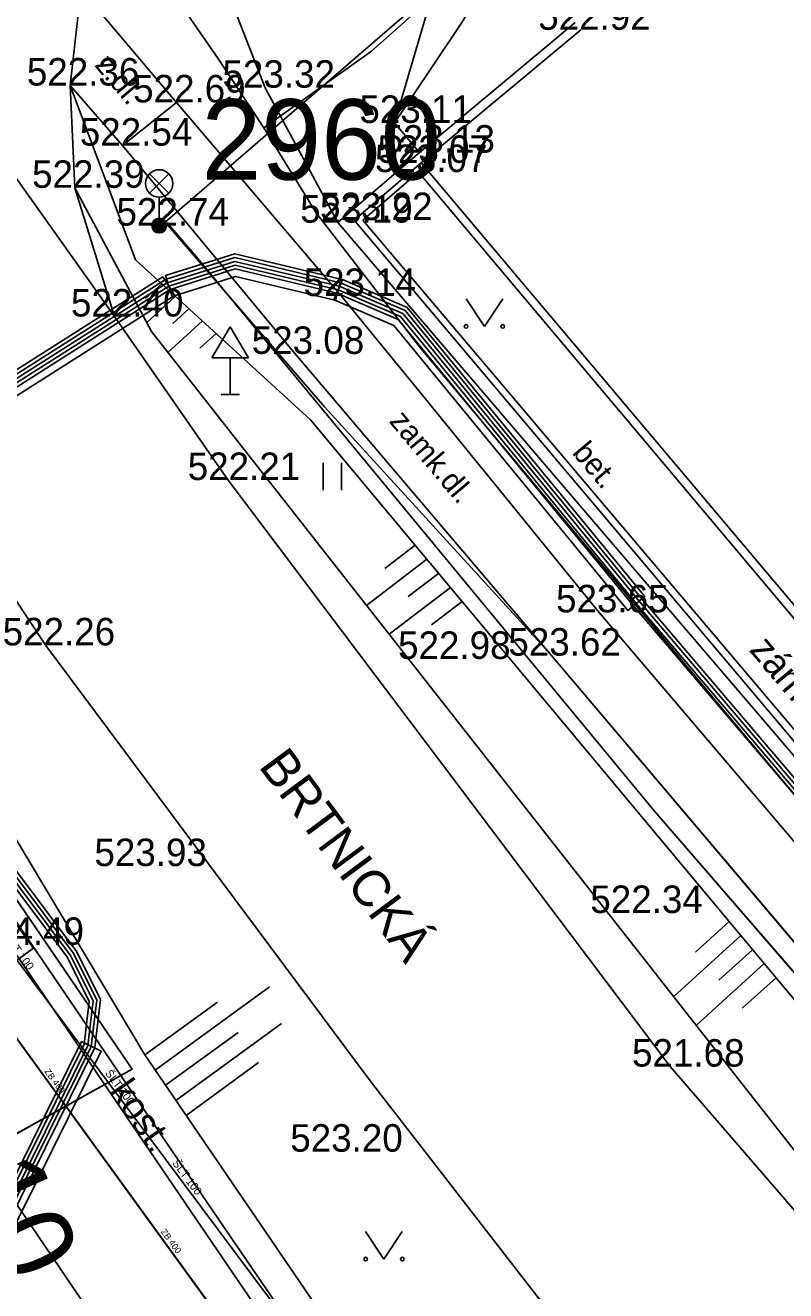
# Model space of a CAD drawing. Extents: x -668867 to -667827, y -1131943 to -1131019.
# Drawn here: x -668590.12 to -668569.39, y -1131352.91 to -1131318.4 of the extents above; entities that cross this region are included whole.
import ezdxf

# ---------------------------------------------------------------- set-up
doc = ezdxf.new("R2010")
doc.units = 0
for name, color, linetype in [('G_Bod_tecka', 7, 'Continuous'), ('G_Bod_vyska', 7, 'Continuous'), ('G_Breh_Teren', 7, 'Continuous'), ('G_Cesty_Schody', 7, 'Continuous'), ('G_Objekty_dopravni', 7, 'Continuous'), ('G_Objekty_technicke', 7, 'Continuous'), ('G_Plochy_zpevnene', 7, 'Continuous'), ('G_Ploty', 7, 'Continuous'), ('G_Popisy_Nazvy', 7, 'Continuous'), ('G_Popisy_povrchu', 7, 'Continuous'), ('G_Poznamky_odkaz', 7, 'Continuous'), ('G_Site-kanalizace', 7, 'Continuous'), ('G_Vyskove_srafy', 7, 'Continuous'), ('G_Z_CHRANICKA-TEPLOVOD_kotovane', 7, 'Continuous'), ('G_Z_ELsilove_podz_kotovane', 7, 'Continuous'), ('G_Z_KANAL_podz_kotovane', 7, 'Continuous'), ('G_Z_PLYNY_podz_geodeticky', 7, 'Continuous'), ('G_Z_SPOJE_podz_geodeticky', 7, 'Continuous'), ('G_Z_SPOJE_podz_kotovane', 7, 'Continuous'), ('G_Z_SPOJE_podz_zahozene', 7, 'Continuous'), ('G_Z_VODA_podz_kotovane', 7, 'Continuous'), ('G_Zelen-Znacky', 7, 'Continuous'), ('Vrstva 1', 7, 'Continuous'), ('Vrstva 10', 7, 'Continuous'), ('Vrstva 11', 7, 'Continuous'), ('Vrstva 17', 7, 'Continuous'), ('Vrstva 27', 7, 'Continuous'), ('Vrstva 3', 7, 'Continuous'), ('Vrstva 4', 7, 'Continuous')]:
    doc.layers.add(name, color=color, linetype=linetype)

msp = doc.modelspace()

# ---------------------------------------------------------------- linework, layer by layer
at = {"layer": 'G_Bod_tecka'}
for p, q in [((-668574.97, -1131318.52), (-668574.97, -1131318.52)), ((-668588.9, -1131320.04), (-668588.9, -1131320.04)), ((-668583.58, -1131320.1), (-668583.58, -1131320.1)), ((-668586, -1131320.5), (-668586, -1131320.5)), ((-668580.05, -1131321.06), (-668580.05, -1131321.06)), ((-668587.47, -1131321.68), (-668587.47, -1131321.68)), ((-668579.37, -1131321.87), (-668579.37, -1131321.87)), ((-668579.4, -1131322.4), (-668579.4, -1131322.4)), ((-668579.33, -1131322.15), (-668579.33, -1131322.15)), ((-668588.77, -1131322.83), (-668588.77, -1131322.83)), ((-668581.6, -1131323.78), (-668581.6, -1131323.78)), ((-668580.92, -1131323.71), (-668580.92, -1131323.71)), ((-668586.47, -1131323.86), (-668586.47, -1131323.86)), ((-668581.51, -1131325.78), (-668581.51, -1131325.78)), ((-668587.69, -1131326.34), (-668587.69, -1131326.34)), ((-668582.76, -1131327.36), (-668582.76, -1131327.36)), ((-668584.59, -1131330.8), (-668584.59, -1131330.8)), ((-668574.47, -1131334.41), (-668574.47, -1131334.41)), ((-668589.57, -1131335.31), (-668589.57, -1131335.31)), ((-668578.8, -1131335.68), (-668578.8, -1131335.68)), ((-668575.77, -1131335.59), (-668575.77, -1131335.59)), ((-668587.07, -1131341.33), (-668587.07, -1131341.33)), ((-668573.55, -1131342.61), (-668573.55, -1131342.61)), ((-668572.54, -1131346.8), (-668572.54, -1131346.8)), ((-668581.72, -1131349.12), (-668581.72, -1131349.12))]:
    msp.add_line(p, q, dxfattribs=at)
at = {"layer": 'G_Breh_Teren'}
for points in [[(-668581.6, -1131323.78), (-668583.58, -1131320.1), (-668584.63, -1131317.39), (-668583.56, -1131315.43), (-668582.82, -1131314.58), (-668581.94, -1131313.95), (-668581.5, -1131313.76), (-668581.07, -1131313.67), (-668580.62, -1131313.8), (-668579.95, -1131314.41), (-668579.31, -1131315.26), (-668579.03, -1131315.7), (-668578.82, -1131316.37), (-668578.87, -1131317.03), (-668579.46, -1131319.05), (-668580.05, -1131321.06)], [(-668558.56, -1131357.67), (-668582.34, -1131329.16), (-668587.12, -1131324.79), (-668588.9, -1131320.04)], [(-668565.5, -1131353.73), (-668586.68, -1131326.75), (-668588.77, -1131322.83)], [(-668572.51, -1131365.4), (-668581.84, -1131353.83), (-668586.86, -1131346.48), (-668593.12, -1131336)]]:
    msp.add_lwpolyline(points, dxfattribs=at)
at = {"layer": 'G_Cesty_Schody'}
for p, q in [((-668586, -1131320.5), (-668587.47, -1131321.68)), ((-668596.07, -1131335.36), (-668585.6, -1131350.76)), ((-668569.95, -1131373.72), (-668585.6, -1131350.76))]:
    msp.add_line(p, q, dxfattribs=at)
msp.add_lwpolyline([(-668605.48, -1131301.47), (-668599.94, -1131309.09), (-668587.69, -1131326.34)], dxfattribs=at)
at = {"layer": 'G_Objekty_dopravni'}
for p, q in [((-668585.03, -1131327.47), (-668584.53, -1131326.62)), ((-668584.53, -1131326.62), (-668584.03, -1131327.47)), ((-668585.03, -1131327.47), (-668584.03, -1131327.47)), ((-668584.53, -1131328.47), (-668584.53, -1131327.47)), ((-668584.78, -1131328.47), (-668584.28, -1131328.47))]:
    msp.add_line(p, q, dxfattribs=at)
at = {"layer": 'G_Objekty_technicke'}
for p, q in [((-668586.735, -1131322.445), (-668586.205, -1131322.975)), ((-668586.735, -1131322.975), (-668586.205, -1131322.445)), ((-668586.47, -1131323.86), (-668586.47, -1131323.085))]:
    msp.add_line(p, q, dxfattribs=at)
for centre, radius in [((-668586.47, -1131322.71), 0.375), ((-668586.47, -1131323.86), 0.2), ((-668586.47, -1131323.86), 0.18), ((-668586.47, -1131323.86), 0.16), ((-668586.47, -1131323.86), 0.14), ((-668586.47, -1131323.86), 0.12), ((-668586.47, -1131323.86), 0.1), ((-668586.47, -1131323.86), 0.08), ((-668586.47, -1131323.86), 0.06), ((-668586.47, -1131323.86), 0.04), ((-668586.47, -1131323.86), 0.02)]:
    msp.add_circle(centre, radius, dxfattribs=at)
at = {"layer": 'G_Plochy_zpevnene'}
for p, q in [((-668588.9, -1131320.04), (-668588.6, -1131317.42)), ((-668580.05, -1131321.06), (-668579.37, -1131321.87)), ((-668579.4, -1131322.4), (-668580.92, -1131323.71)), ((-668561.46, -1131343.74), (-668579.4, -1131322.4)), ((-668561.29, -1131343.55), (-668579.33, -1131322.15)), ((-668580.92, -1131323.71), (-668562.88, -1131345.03)), ((-668584.59, -1131330.8), (-668587.69, -1131326.34)), ((-668595.33, -1131326.63), (-668589.56, -1131335.31)), ((-668582.76, -1131327.36), (-668575.77, -1131335.59)), ((-668584.59, -1131330.8), (-668572.54, -1131346.8)), ((-668560.52, -1131350.83), (-668574.47, -1131334.41)), ((-668595.65, -1131335.08), (-668584.7, -1131351.19)), ((-668589.56, -1131335.31), (-668580.69, -1131347.22)), ((-668575.77, -1131335.59), (-668561.6, -1131352.33)), ((-668572.54, -1131346.8), (-668565.05, -1131355.47)), ((-668580.69, -1131347.22), (-668563.27, -1131369.69)), ((-668584.7, -1131351.19), (-668574.17, -1131366.52))]:
    msp.add_line(p, q, dxfattribs=at)
for points in [[(-668587.05, -1131313.45), (-668586.74, -1131312.93), (-668586.23, -1131312.26), (-668585.78, -1131311.9), (-668584.9, -1131311.49), (-668584.19, -1131311.34), (-668583.11, -1131311.35), (-668582.1, -1131311.55), (-668581.38, -1131311.82), (-668580.37, -1131312.4), (-668579.44, -1131313.29), (-668578.57, -1131314.52), (-668578.09, -1131315.5), (-668577.87, -1131316.24), (-668577.82, -1131317.3), (-668577.94, -1131317.8), (-668578.18, -1131318.27), (-668579.12, -1131319.67), (-668580.05, -1131321.06)], [(-668574.47, -1131334.41), (-668579.22, -1131328.58), (-668581.51, -1131325.78), (-668586, -1131320.5), (-668588.6, -1131317.42)], [(-668582.76, -1131327.36), (-668587.47, -1131321.68), (-668588.9, -1131320.04)], [(-668587.69, -1131326.34), (-668588.77, -1131322.83), (-668588.9, -1131320.04)]]:
    msp.add_lwpolyline(points, dxfattribs=at)
at = {"layer": 'G_Ploty'}
for p, q in [((-668575.13, -1131318.32), (-668579.37, -1131321.87)), ((-668579.33, -1131322.15), (-668574.97, -1131318.52)), ((-668579.37, -1131321.87), (-668581.6, -1131323.78)), ((-668581.15, -1131323.71), (-668579.33, -1131322.15)), ((-668581.6, -1131323.78), (-668558.83, -1131350.41)), ((-668558.7, -1131350.33), (-668581.15, -1131323.71))]:
    msp.add_line(p, q, dxfattribs=at)
at = {"layer": 'G_Site-kanalizace'}
msp.add_lwpolyline([(-668590.942, -1131343.392), (-668590.506, -1131344.002), (-668589.896, -1131343.566), (-668590.332, -1131342.956)], close=True, dxfattribs=at)
at = {"layer": 'G_Vyskove_srafy'}
for points in [[(-668586.4, -1131325.45), (-668586.84, -1131325.85)], [(-668586.03, -1131325.79), (-668586.81, -1131326.5)], [(-668585.66, -1131326.13), (-668586.1, -1131326.53)], [(-668585.29, -1131326.46), (-668586.23, -1131327.32)], [(-668584.92, -1131326.8), (-668585.36, -1131327.2)], [(-668579.49, -1131332.58), (-668580.32, -1131333.21)], [(-668579.17, -1131332.96), (-668580.82, -1131334.22)], [(-668578.85, -1131333.35), (-668579.68, -1131333.98)], [(-668578.53, -1131333.73), (-668580.2, -1131335)], [(-668578.21, -1131334.11), (-668579.04, -1131334.75)], [(-668570.93, -1131342.84), (-668571.85, -1131343.68)], [(-668570.61, -1131343.22), (-668572.44, -1131344.89)], [(-668570.29, -1131343.61), (-668571.21, -1131344.44)], [(-668569.97, -1131343.99), (-668571.82, -1131345.67)], [(-668569.65, -1131344.38), (-668570.57, -1131345.21)], [(-668586.58, -1131346.9), (-668583.46, -1131344.62)], [(-668586.86, -1131346.48), (-668584.88, -1131345.04)], [(-668586.3, -1131347.31), (-668584.32, -1131345.87)], [(-668586.02, -1131347.72), (-668583.13, -1131345.62)], [(-668585.73, -1131348.13), (-668583.76, -1131346.69)]]:
    msp.add_lwpolyline(points, dxfattribs=at)
at = {"layer": 'G_Z_CHRANICKA-TEPLOVOD_kotovane'}
for points in [[(-668584.411, -1131324.629), (-668581.521, -1131325.318), (-668581.591, -1131325.613), (-668581.66, -1131325.902), (-668581.684, -1131325.896), (-668584.389, -1131325.251), (-668586.079, -1131325.783), (-668586.12, -1131325.796), (-668586.21, -1131325.511), (-668586.3, -1131325.224)], [(-668586.371, -1131325.257), (-668586.21, -1131325.511), (-668586.049, -1131325.764), (-668586.079, -1131325.783), (-668593.714, -1131330.63), (-668595.076, -1131331.578), (-668595.159, -1131331.636), (-668595.33, -1131331.39), (-668595.501, -1131331.144), (-668594.036, -1131330.123)], [(-668581.591, -1131325.613), (-668581.472, -1131325.334), (-668579.705, -1131326.093), (-668573.228, -1131333.98), (-668573.691, -1131334.36), (-668580.075, -1131326.587), (-668581.684, -1131325.896), (-668581.708, -1131325.886)], [(-668588.589, -1131346.117), (-668588.051, -1131346.383), (-668590.731, -1131351.793), (-668590.751, -1131351.833), (-668591.02, -1131351.7), (-668591.289, -1131351.567)]]:
    msp.add_lwpolyline(points, close=True, dxfattribs=at)
at = {"layer": 'G_Z_ELsilove_podz_kotovane'}
for points in [[(-668592.5, -1131349.82), (-668587.21, -1131346.87), (-668594.98, -1131335.48), (-668603.15, -1131323.41), (-668613.41, -1131308.75)], [(-668586.52, -1131323.81), (-668586.24, -1131323.79), (-668585.46, -1131324.7), (-668572.96, -1131339.83), (-668563.11, -1131351.23), (-668563.19, -1131351.62), (-668562.8, -1131351.6), (-668562.17, -1131352.36), (-668552.82, -1131363.5), (-668538.98, -1131379.97), (-668538.68, -1131380.43), (-668538.11, -1131381.07), (-668527.76, -1131393.19), (-668514.87, -1131407.85), (-668514.46, -1131408.15)], [(-668627.759, -1131386.949), (-668617.058, -1131379.179), (-668610.43, -1131374.49), (-668607.019, -1131371.769), (-668603.386, -1131369.387), (-668602.008, -1131368.418), (-668596.989, -1131364.819), (-668595.522, -1131363.709), (-668592.263, -1131359.267), (-668591.441, -1131355.861), (-668591.52, -1131354.225), (-668591.116, -1131351.669), (-668588.417, -1131346.221), (-668588.273, -1131345.008), (-668588.886, -1131343.773), (-668592.902, -1131338.408), (-668595.676, -1131334.297), (-668595.882, -1131332.761), (-668595.415, -1131331.327), (-668593.935, -1131330.297), (-668586.253, -1131325.419), (-668584.404, -1131324.836), (-668581.558, -1131325.515)], [(-668591.32, -1131354.235), (-668590.924, -1131351.731), (-668588.223, -1131346.279), (-668588.067, -1131344.972), (-668588.714, -1131343.667), (-668592.738, -1131338.292), (-668595.484, -1131334.223), (-668595.678, -1131332.779), (-668595.245, -1131331.453), (-668593.825, -1131330.463), (-668586.167, -1131325.601), (-668584.396, -1131325.044), (-668581.622, -1131325.705), (-668579.952, -1131326.422), (-668573.537, -1131334.234), (-668564.106, -1131345.315), (-668552.426, -1131359.155)], [(-668581.558, -1131325.515), (-668579.828, -1131326.258), (-668573.383, -1131334.106), (-668563.954, -1131345.185), (-668552.274, -1131359.025), (-668542.343, -1131370.776), (-668532.964, -1131382.145), (-668522.594, -1131394.065), (-668514.153, -1131404.005), (-668513.148, -1131404.684), (-668511.352, -1131404.346), (-668494.53, -1131391.59), (-668478.59, -1131379.67)]]:
    msp.add_lwpolyline(points, dxfattribs=at)
at = {"layer": 'G_Z_KANAL_podz_kotovane'}
msp.add_line((-668581.69, -1131357.97), (-668613.41, -1131314.28), dxfattribs=at)
at = {"layer": 'G_Z_PLYNY_podz_geodeticky'}
msp.add_lwpolyline([(-668594.28, -1131344.46), (-668594.02, -1131344.94), (-668593.48, -1131345.72), (-668591.94, -1131348.22), (-668582.9, -1131361.57)], dxfattribs=at)
at = {"layer": 'G_Z_SPOJE_podz_geodeticky'}
for points in [[(-668552.95, -1131305.08), (-668554.65, -1131304.04), (-668556.45, -1131303.56), (-668561.59, -1131304.34), (-668563.06, -1131305.1), (-668564.38, -1131306.24), (-668565.97, -1131307.48), (-668568.73, -1131309.57), (-668572.91, -1131312.5), (-668578.56, -1131317.21), (-668580.68, -1131319.1), (-668583.62, -1131321.19)], [(-668583.62, -1131321.19), (-668584.87, -1131319.29), (-668586.34, -1131317.16), (-668586.99, -1131316.14)], [(-668583.62, -1131321.19), (-668582.19, -1131323.51), (-668579.37, -1131327.17), (-668571.26, -1131336.86), (-668560.31, -1131349.9), (-668548.78, -1131363.59), (-668541.66, -1131371.99), (-668528.88, -1131387.3), (-668520.15, -1131397.77), (-668514.25, -1131404.37), (-668511.63, -1131405.99), (-668507.04, -1131408.92), (-668502.16, -1131412.29), (-668495.34, -1131417.18), (-668487.38, -1131422.8), (-668480.13, -1131427.58), (-668468.26, -1131434.73), (-668464.44, -1131437.09), (-668461.84, -1131438.47)]]:
    msp.add_lwpolyline(points, dxfattribs=at)
at = {"layer": 'G_Z_SPOJE_podz_kotovane'}
for points in [[(-668627.818, -1131386.868), (-668617.116, -1131379.098), (-668610.49, -1131374.41), (-668607.078, -1131371.688), (-668603.443, -1131369.304), (-668602.066, -1131368.337), (-668597.048, -1131364.739), (-668595.594, -1131363.638), (-668592.355, -1131359.224), (-668591.541, -1131355.851), (-668591.621, -1131354.219), (-668591.213, -1131351.638), (-668588.514, -1131346.192), (-668588.375, -1131345.026), (-668588.971, -1131343.825), (-668592.983, -1131338.466), (-668595.772, -1131334.333), (-668595.985, -1131332.752), (-668595.5, -1131331.264), (-668593.991, -1131330.214), (-668586.295, -1131325.327), (-668584.408, -1131324.732), (-668581.527, -1131325.42), (-668579.767, -1131326.176)], [(-668627.7, -1131387.03), (-668617, -1131379.26), (-668610.37, -1131374.57), (-668606.96, -1131371.85), (-668603.33, -1131369.47), (-668601.95, -1131368.5), (-668596.93, -1131364.9), (-668595.45, -1131363.78), (-668592.17, -1131359.31), (-668591.34, -1131355.87), (-668591.42, -1131354.23), (-668591.02, -1131351.7), (-668588.32, -1131346.25), (-668588.17, -1131344.99), (-668588.8, -1131343.72), (-668592.82, -1131338.35), (-668595.58, -1131334.26), (-668595.78, -1131332.77), (-668595.33, -1131331.39), (-668593.88, -1131330.38), (-668586.21, -1131325.51), (-668584.4, -1131324.94), (-668581.59, -1131325.61), (-668579.89, -1131326.34)], [(-668627.7, -1131387.03), (-668617, -1131379.26), (-668610.37, -1131374.57), (-668606.96, -1131371.85), (-668603.33, -1131369.47), (-668601.95, -1131368.5), (-668596.93, -1131364.9), (-668595.45, -1131363.78), (-668592.17, -1131359.31), (-668591.34, -1131355.87), (-668591.42, -1131354.23), (-668591.02, -1131351.7), (-668588.32, -1131346.25), (-668588.17, -1131344.99), (-668588.8, -1131343.72), (-668592.82, -1131338.35), (-668595.58, -1131334.26), (-668595.78, -1131332.77), (-668595.33, -1131331.39), (-668593.88, -1131330.38), (-668586.21, -1131325.51), (-668584.4, -1131324.94), (-668581.59, -1131325.61), (-668579.89, -1131326.34)], [(-668579.767, -1131326.176), (-668573.306, -1131334.041), (-668563.878, -1131345.12), (-668552.197, -1131358.961), (-668542.267, -1131370.712), (-668532.888, -1131382.08), (-668522.519, -1131393.999), (-668514.086, -1131403.929), (-668513.126, -1131404.578), (-668511.394, -1131404.252), (-668494.591, -1131391.51), (-668478.65, -1131379.59)], [(-668579.89, -1131326.34), (-668573.46, -1131334.17), (-668564.03, -1131345.25), (-668552.35, -1131359.09), (-668542.42, -1131370.84), (-668533.04, -1131382.21), (-668522.67, -1131394.13), (-668514.22, -1131404.08), (-668513.17, -1131404.79), (-668511.31, -1131404.44), (-668494.47, -1131391.67), (-668478.53, -1131379.75)], [(-668579.89, -1131326.34), (-668573.46, -1131334.17), (-668564.03, -1131345.25), (-668552.35, -1131359.09), (-668542.42, -1131370.84), (-668533.04, -1131382.21), (-668522.67, -1131394.13), (-668514.22, -1131404.08), (-668513.17, -1131404.79), (-668511.31, -1131404.44), (-668494.47, -1131391.67), (-668478.53, -1131379.75)]]:
    msp.add_lwpolyline(points, dxfattribs=at)
at = {"layer": 'G_Z_SPOJE_podz_zahozene'}
for p, q in [((-668566.09, -1131306.29), (-668586.31, -1131323.77)), ((-668586.31, -1131323.77), (-668581.96, -1131328.8)), ((-668581.96, -1131328.8), (-668575.77, -1131335.59)), ((-668575.77, -1131335.59), (-668561.6, -1131352.33))]:
    msp.add_line(p, q, dxfattribs=at)
at = {"layer": 'G_Z_VODA_podz_kotovane'}
msp.add_line((-668596.37, -1131335.83), (-668579.7, -1131358.16), dxfattribs=at)
at = {"layer": 'G_Zelen-Znacky'}
for p, q in [((-668578.1, -1131325.86), (-668577.6, -1131326.61)), ((-668577.6, -1131326.61), (-668577.1, -1131325.861)), ((-668582, -1131331.08), (-668582, -1131330.33)), ((-668581.5, -1131331.08), (-668581.5, -1131330.33)), ((-668580.84, -1131351.3), (-668580.34, -1131352.05)), ((-668580.34, -1131352.05), (-668579.84, -1131351.3))]:
    msp.add_line(p, q, dxfattribs=at)
for centre in [(-668578.1, -1131326.61), (-668577.1, -1131326.61), (-668580.84, -1131352.05), (-668579.84, -1131352.05)]:
    msp.add_circle(centre, 0.05, dxfattribs=at)
at = {"layer": 'Vrstva 1'}
msp.add_line((-668586.52, -1131323.81), (-668586.52, -1131323.81), dxfattribs=at)
at = {"layer": 'Vrstva 10'}
msp.add_line((-668581.686, -1131357.972), (-668613.408, -1131314.282), dxfattribs=at)
at = {"layer": 'Vrstva 11'}
msp.add_lwpolyline([(-668542.59, -1131297.8), (-668546.32, -1131293.09), (-668547.62, -1131291.239), (-668557.028, -1131299.65), (-668566.088, -1131306.288), (-668586.309, -1131323.77), (-668581.96, -1131328.8), (-668575.77, -1131335.59), (-668561.6, -1131352.33), (-668539.11, -1131379.01)], dxfattribs=at)
at = {"layer": 'Vrstva 17'}
for p, q in [((-668586.52, -1131323.81), (-668586.24, -1131323.79)), ((-668586.24, -1131323.79), (-668585.46, -1131324.7)), ((-668585.46, -1131324.7), (-668572.96, -1131339.83)), ((-668587.21, -1131346.87), (-668594.98, -1131335.48)), ((-668572.96, -1131339.83), (-668563.11, -1131351.23)), ((-668592.5, -1131349.82), (-668587.21, -1131346.87))]:
    msp.add_line(p, q, dxfattribs=at)
at = {"layer": 'Vrstva 27'}
msp.add_line((-668596.37, -1131335.83), (-668579.698, -1131358.163), dxfattribs=at)

# ---------------------------------------------------------------- texts
at = {"layer": 'G_Bod_vyska'}
for s, p in [('522.92', (-668576.136, -1131318.52)), ('522.36', (-668590.078, -1131320.04)), ('523.32', (-668584.744, -1131320.1)), ('522.69', (-668587.18, -1131320.5)), ('523.11', (-668581.011, -1131321.06)), ('522.54', (-668588.634, -1131321.68)), ('523.13', (-668580.382, -1131321.87)), ('523.07', (-668580.586, -1131322.4)), ('523.07', (-668580.516, -1131322.15)), ('522.39', (-668589.936, -1131322.83)), ('523.19', (-668582.624, -1131323.78)), ('523.22', (-668582.084, -1131323.71)), ('522.74', (-668587.634, -1131323.86)), ('523.14', (-668582.532, -1131325.78)), ('522.40', (-668588.876, -1131326.34)), ('523.08', (-668583.946, -1131327.36)), ('522.21', (-668585.692, -1131330.8)), ('523.65', (-668575.648, -1131334.41)), ('522.26', (-668590.738, -1131335.31)), ('523.62', (-668576.948, -1131335.59)), ('522.98', (-668579.956, -1131335.68)), ('523.93', (-668588.236, -1131341.33)), ('522.34', (-668574.714, -1131342.61)), ('524.49', (-668591.586, -1131343.48)), ('521.68', (-668573.576, -1131346.8)), ('523.20', (-668582.896, -1131349.12))]:
    msp.add_text(s, height=0.75, dxfattribs=at).set_placement(p)
at = {"layer": 'G_Popisy_Nazvy'}
msp.add_text('BRTNICKÁ', height=1, rotation=306.5814, dxfattribs=at).set_placement((-668583.778, -1131338.607))
at = {"layer": 'G_Popisy_povrchu'}
for s, rotation, p in [('z.dl.', 310.0544, (-668588.251, -1131319.491)), ('zamk.dl.', 310.0544, (-668580.219, -1131329.208)), ('bet.', 310.2364, (-668575.231, -1131330.067))]:
    msp.add_text(s, height=0.6, rotation=rotation, dxfattribs=at).set_placement(p)
at = {"layer": 'G_Poznamky_odkaz'}
for s, rotation, p in [('zám.dl.', 310.2364, (-668570.402, -1131335.444)), ('kost.', 304.5742, (-668587.855, -1131347.469))]:
    msp.add_text(s, height=0.75, rotation=rotation, dxfattribs=at).set_placement(p)
at = {"layer": 'Vrstva 3'}
for s, height, rotation, p in [('CYKY 4Bx10', 2.1939, 294.2489, (-668597.607, -1131337.205)), ('ZB 400', 0.1755, 305.908, (-668589.61, -1131346.937)), ('ZB 400', 0.1755, 305.9975, (-668586.438, -1131351.306))]:
    msp.add_text(s, height=height, rotation=rotation, dxfattribs=at).set_placement(p)
at = {"layer": 'Vrstva 4'}
msp.add_text('2960', height=2.1939, dxfattribs=at).set_placement((-668585.317, -1131322.608))
for rotation, p in [(306.7466, (-668590.705, -1131343.3)), (306.7695, (-668587.956, -1131346.984)), (306.7695, (-668586.123, -1131349.439))]:
    msp.add_text('ŠLT 100', height=0.2194, rotation=rotation, dxfattribs=at).set_placement(p)

doc.saveas('drawing.dxf')
